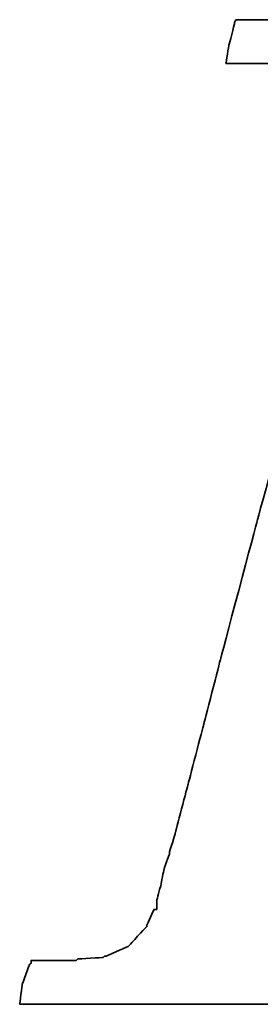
# Model space of a CAD drawing. Header units: millimetres. Extents: x 2891 to 6329, y -1599 to 860.
# Tile 289 of 620: x 3741.93 to 3743.07, y 100.04 to 104.71. Entities that reach past the tile are written whole.
import ezdxf

# ---------------------------------------------------------------- set-up
doc = ezdxf.new("R2010")
doc.units = ezdxf.units.MM
doc.layers.add('DIM', color=4, linetype='CONTINUOUS')
doc.layers.add('layer 1', color=7, linetype='CONTINUOUS')

# ---------------------------------------------------------------- blocks, each defined once
blk = doc.blocks.new('TBI MOTION logo(完整正式版)')
at = {"layer": 'layer 1', "color": 22, "lineweight": 35}
blk.add_open_spline([(-40.59125, -7.943749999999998), (-40.59125, -7.943749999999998), (-40.97375, -7.943749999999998), (-40.97375, -7.943749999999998), (-40.97375, -7.943749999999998), (-40.97375, -7.943749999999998), (-41.38125, -7.943749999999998), (-41.38125, -7.943749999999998), (-41.38125, -7.943749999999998), (-41.38125, -7.943749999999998), (-41.54874999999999, -7.943749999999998), (-41.54874999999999, -7.943749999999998), (-41.54874999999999, -7.943749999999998), (-41.54874999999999, -7.943749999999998), (-41.59875, -7.943749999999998), (-41.59875, -7.943749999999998), (-41.59875, -7.943749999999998), (-41.59875, -7.943749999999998), (-41.88374999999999, -7.943749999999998), (-41.88374999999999, -7.943749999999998), (-41.88374999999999, -7.943749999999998), (-41.88374999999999, -7.943749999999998), (-41.90875, -7.91875), (-41.90875, -7.91875), (-41.90875, -7.91875), (-41.90875, -7.91875), (-42.19875, -7.871249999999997), (-42.19875, -7.871249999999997), (-42.19875, -7.871249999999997), (-42.19875, -7.871249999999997), (-42.43875, -7.82375), (-42.43875, -7.82375), (-42.43875, -7.82375), (-42.43875, -7.82375), (-42.45875, -7.82375), (-42.45875, -7.82375), (-42.45875, -7.82375), (-42.45875, -7.82375), (-42.48624999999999, -7.82375), (-42.48624999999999, -7.82375), (-42.48624999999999, -7.82375), (-42.48624999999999, -7.82375), (-42.67625, -7.723749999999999), (-42.67625, -7.723749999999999), (-42.67625, -7.723749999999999), (-42.67625, -7.723749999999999), (-42.70125, -7.70375), (-42.70125, -7.70375), (-42.70125, -7.70375), (-42.70125, -7.70375), (-42.72375, -7.678749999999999), (-42.72375, -7.678749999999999), (-42.72375, -7.678749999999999), (-42.72375, -7.678749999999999), (-42.86875, -7.488749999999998), (-42.86875, -7.488749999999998), (-42.86875, -7.488749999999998), (-42.86875, -7.488749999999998), (-42.89374999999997, -7.438749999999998), (-42.89374999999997, -7.438749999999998), (-42.89374999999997, -7.438749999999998), (-42.89374999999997, -7.438749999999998), (-42.91875, -7.388749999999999), (-42.91875, -7.388749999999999), (-42.91875, -7.388749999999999), (-42.91875, -7.388749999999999), (-42.93874999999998, -7.12875), (-42.93874999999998, -7.12875), (-42.93874999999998, -7.12875), (-42.93874999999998, -7.12875), (-42.96375, -7.103749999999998), (-42.96375, -7.103749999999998), (-42.96375, -7.103749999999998), (-42.96375, -7.103749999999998), (-42.96375, -7.053749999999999), (-42.96375, -7.053749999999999), (-42.96375, -7.053749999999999), (-42.96375, -7.053749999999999), (-42.96375, -7.00875), (-42.96375, -7.00875), (-42.96375, -7.00875), (-42.96375, -7.00875), (-42.91875, -6.69625), (-42.91875, -6.69625), (-42.91875, -6.69625), (-42.91875, -6.69625), (-42.91875, -6.62375), (-42.91875, -6.62375), (-42.91875, -6.62375), (-42.91875, -6.62375), (-42.91875, -6.59625), (-42.91875, -6.59625), (-42.91875, -6.59625), (-42.91875, -6.59625), (-42.91875, -6.57375), (-42.91875, -6.57375), (-42.91875, -6.57375), (-42.91875, -6.57375), (-42.91875, -6.528749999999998), (-42.91875, -6.528749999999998), (-42.91875, -6.528749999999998), (-42.91875, -6.528749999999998), (-42.89374999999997, -6.50375), (-42.89374999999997, -6.50375), (-42.89374999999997, -6.50375), (-42.89374999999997, -6.50375), (-42.84374999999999, -6.38375), (-42.84374999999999, -6.38375), (-42.84374999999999, -6.38375), (-42.84374999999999, -6.38375), (-42.84374999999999, -6.358749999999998), (-42.84374999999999, -6.358749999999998), (-42.84374999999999, -6.358749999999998), (-42.84374999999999, -6.358749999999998), (-42.74625, -6.143749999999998), (-42.74625, -6.143749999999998), (-42.74625, -6.143749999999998), (-42.74625, -6.143749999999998), (-42.70125, -5.853749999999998), (-42.70125, -5.853749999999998), (-42.70125, -5.853749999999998), (-42.70125, -5.853749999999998), (-42.60374999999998, -5.47125), (-42.60374999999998, -5.47125), (-42.60374999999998, -5.47125), (-42.60374999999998, -5.47125), (-42.60374999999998, -5.44875), (-42.60374999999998, -5.44875), (-42.60374999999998, -5.44875), (-42.60374999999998, -5.44875), (-42.38875, -4.678749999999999), (-42.38875, -4.678749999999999), (-42.38875, -4.678749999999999), (-42.38875, -4.678749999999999), (-42.36375, -4.653749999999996), (-42.36375, -4.653749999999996), (-42.36375, -4.653749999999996), (-42.36375, -4.653749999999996), (-42.12375, -3.69625), (-42.12375, -3.69625), (-42.12375, -3.69625), (-42.12375, -3.69625), (-42.12375, -3.67374), (-42.12375, -3.67374), (-42.12375, -3.67374), (-42.12375, -3.67374), (-41.78875, -2.593739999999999), (-41.78875, -2.593739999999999), (-41.78875, -2.593739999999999), (-41.78875, -2.593739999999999), (-41.18875, -0.19375), (-41.18875, -0.19375), (-41.18875, -0.19375), (-41.18875, -0.19375), (-40.54375, 2.20624), (-40.54375, 2.20624), (-40.54375, 2.20624), (-40.54375, 2.20624), (-40.25374999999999, 3.308749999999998), (-40.25374999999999, 3.308749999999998), (-40.25374999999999, 3.308749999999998), (-40.25374999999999, 3.308749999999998), (-39.98875, 4.27125), (-39.98875, 4.27125), (-39.98875, 4.27125), (-39.98875, 4.27125), (-39.77375, 5.131249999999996), (-39.77375, 5.131249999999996), (-39.77375, 5.131249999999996), (-39.77375, 5.131249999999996), (-39.67875, 5.47125), (-39.67875, 5.47125), (-39.67875, 5.47125), (-39.67875, 5.47125), (-39.60375, 5.756249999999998), (-39.60375, 5.756249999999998), (-39.60375, 5.756249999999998), (-39.60375, 5.756249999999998), (-39.60375, 5.78125), (-39.60375, 5.78125), (-39.60375, 5.78125), (-39.60375, 5.78125), (-39.50875, 5.97125), (-39.50875, 5.97125), (-39.50875, 5.97125), (-39.50875, 5.97125), (-39.50875, 6.138749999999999), (-39.50875, 6.138749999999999), (-39.50875, 6.138749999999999), (-39.50875, 6.138749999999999), (-39.48625, 6.166249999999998), (-39.48625, 6.166249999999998), (-39.48625, 6.166249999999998), (-39.48625, 6.166249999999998), (-39.46125, 6.286249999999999), (-39.46125, 6.286249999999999), (-39.46125, 6.286249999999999), (-39.46125, 6.286249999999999), (-39.46125, 6.426249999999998), (-39.46125, 6.426249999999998), (-39.46125, 6.426249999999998), (-39.46125, 6.426249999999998), (-39.41375, 6.426249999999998), (-39.41375, 6.426249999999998), (-39.41375, 6.426249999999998), (-39.41375, 6.426249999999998), (-39.29375, 6.69125), (-39.29375, 6.69125), (-39.29375, 6.69125), (-39.29375, 6.69125), (-39.26875, 6.741249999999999), (-39.26875, 6.741249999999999), (-39.26875, 6.741249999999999), (-39.26875, 6.741249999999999), (-39.24375, 6.76625), (-39.24375, 6.76625), (-39.24375, 6.76625), (-39.24375, 6.76625), (-38.98375, 7.006239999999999), (-38.98375, 7.006239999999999), (-38.98375, 7.006239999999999), (-38.98375, 7.006239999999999), (-38.95625, 7.026239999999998), (-38.95625, 7.026239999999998), (-38.95625, 7.026239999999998), (-38.95625, 7.026239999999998), (-38.78875, 7.126239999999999), (-38.78875, 7.126239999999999), (-38.78875, 7.126239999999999), (-38.78875, 7.126239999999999), (-38.76375, 7.126239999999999), (-38.76375, 7.126239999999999), (-38.76375, 7.126239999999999), (-38.76375, 7.126239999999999), (-38.74375, 7.126239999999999), (-38.74375, 7.126239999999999), (-38.74375, 7.126239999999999), (-38.74375, 7.126239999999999), (-38.52875, 7.171249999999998), (-38.52875, 7.171249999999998), (-38.52875, 7.171249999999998), (-38.52875, 7.171249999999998), (-38.52875, 7.196239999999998), (-38.52875, 7.196239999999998), (-38.52875, 7.196239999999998), (-38.52875, 7.196239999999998), (-38.50375, 7.196239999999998), (-38.50375, 7.196239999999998), (-38.50375, 7.196239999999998), (-38.50375, 7.196239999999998), (-38.26125, 7.21875), (-38.26125, 7.21875), (-38.26125, 7.21875), (-38.26125, 7.21875), (-38.23875000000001, 7.246239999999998), (-38.23875000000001, 7.246239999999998), (-38.23875000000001, 7.246239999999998), (-38.23875000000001, 7.246239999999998), (-38.21625, 7.246239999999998), (-38.21625, 7.246239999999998), (-38.21625, 7.246239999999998), (-38.21625, 7.246239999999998), (-38.18875, 7.246239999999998), (-38.18875, 7.246239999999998), (-38.18875, 7.246239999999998), (-38.18875, 7.246239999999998), (-37.90375, 7.246239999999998), (-37.90375, 7.246239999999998), (-37.90375, 7.246239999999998), (-37.90375, 7.246239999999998), (-37.85375, 7.246239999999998), (-37.85375, 7.246239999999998), (-37.85375, 7.246239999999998), (-37.85375, 7.246239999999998), (-37.75875, 7.246239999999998), (-37.75875, 7.246239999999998), (-37.75875, 7.246239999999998), (-37.75875, 7.246239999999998), (-37.42375, 7.246239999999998), (-37.42375, 7.246239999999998), (-37.42375, 7.246239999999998), (-37.42375, 7.246239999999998), (-37.08875, 7.246239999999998), (-37.08875, 7.246239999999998), (-37.08875, 7.246239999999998), (-37.08875, 7.246239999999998), (-37.06375, 7.246239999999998), (-37.06375, 7.246239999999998), (-37.06375, 7.246239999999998), (-37.06375, 7.246239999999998), (-37.06375, 7.266239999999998), (-37.06375, 7.266239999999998), (-37.06375, 7.266239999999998), (-37.06375, 7.266239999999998), (-37.03875, 7.291249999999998), (-37.03875, 7.291249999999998), (-37.03875, 7.291249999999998), (-37.03875, 7.291249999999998), (-37.03875, 7.31625), (-37.03875, 7.31625), (-37.03875, 7.31625), (-37.03875, 7.31625), (-36.94125, 7.676249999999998), (-36.94125, 7.676249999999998), (-36.94125, 7.676249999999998), (-36.94125, 7.676249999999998), (-36.86875, 7.98625), (-36.86875, 7.98625), (-36.86875, 7.98625), (-36.86875, 7.98625), (-36.98875000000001, 7.98625), (-36.98875000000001, 7.98625), (-36.98875000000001, 7.98625), (-36.98875000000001, 7.98625), (-37.42375, 7.98625), (-37.42375, 7.98625), (-37.42375, 7.98625), (-37.42375, 7.98625), (-37.94875, 7.98625), (-37.94875, 7.98625), (-37.94875, 7.98625), (-37.94875, 7.98625), (-38.57375, 7.98625), (-38.57375, 7.98625), (-38.57375, 7.98625), (-38.57375, 7.98625), (-39.29375, 7.98625), (-39.29375, 7.98625), (-39.29375, 7.98625), (-39.29375, 7.98625), (-40.82875, 7.98625), (-40.82875, 7.98625), (-40.82875, 7.98625), (-40.82875, 7.98625), (-42.36375, 7.98625), (-42.36375, 7.98625), (-42.36375, 7.98625), (-42.36375, 7.98625), (-43.08375, 7.98625), (-43.08375, 7.98625), (-43.08375, 7.98625), (-43.08375, 7.98625), (-43.70875, 7.98625), (-43.70875, 7.98625), (-43.70875, 7.98625), (-43.70875, 7.98625), (-44.23375, 7.98625), (-44.23375, 7.98625), (-44.23375, 7.98625), (-44.23375, 7.98625), (-44.66875, 7.98625), (-44.66875, 7.98625), (-44.66875, 7.98625), (-44.66875, 7.98625), (-44.88375, 7.98625), (-44.88375, 7.98625), (-44.88375, 7.98625), (-44.88375, 7.98625), (-44.90874999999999, 7.94125), (-44.90874999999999, 7.94125), (-44.90874999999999, 7.94125), (-44.90874999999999, 7.94125), (-44.90874999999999, 7.916249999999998), (-44.90874999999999, 7.916249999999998), (-44.90874999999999, 7.916249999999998), (-44.90874999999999, 7.916249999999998), (-45.00375, 7.55625), (-45.00375, 7.55625), (-45.00375, 7.55625), (-45.00375, 7.55625), (-45.05374999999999, 7.246239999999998), (-45.05374999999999, 7.246239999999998), (-45.05374999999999, 7.246239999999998), (-45.05374999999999, 7.246239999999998), (-44.61875, 7.246239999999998), (-44.61875, 7.246239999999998), (-44.61875, 7.246239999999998), (-44.61875, 7.246239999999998), (-44.11375, 7.246239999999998), (-44.11375, 7.246239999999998), (-44.11375, 7.246239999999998), (-44.11375, 7.246239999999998), (-43.99375, 7.246239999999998), (-43.99375, 7.246239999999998), (-43.99375, 7.246239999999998), (-43.99375, 7.246239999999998), (-43.94625, 7.246239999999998), (-43.94625, 7.246239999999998), (-43.94625, 7.246239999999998), (-43.94625, 7.246239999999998), (-43.92374, 7.246239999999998), (-43.92374, 7.246239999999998), (-43.92374, 7.246239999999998), (-43.92374, 7.246239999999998), (-43.65874999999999, 7.246239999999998), (-43.65874999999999, 7.246239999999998), (-43.65874999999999, 7.246239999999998), (-43.65874999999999, 7.246239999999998), (-43.63875, 7.21875), (-43.63875, 7.21875), (-43.63875, 7.21875), (-43.63875, 7.21875), (-43.46874999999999, 7.196239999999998), (-43.46874999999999, 7.196239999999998), (-43.46874999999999, 7.196239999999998), (-43.46874999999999, 7.196239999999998), (-43.39875, 7.196239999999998), (-43.39875, 7.196239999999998), (-43.39875, 7.196239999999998), (-43.39875, 7.196239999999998), (-43.37125, 7.171249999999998), (-43.37125, 7.171249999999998), (-43.37125, 7.171249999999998), (-43.37125, 7.171249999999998), (-43.34875, 7.171249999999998), (-43.34875, 7.171249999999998), (-43.34875, 7.171249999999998), (-43.34875, 7.171249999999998), (-43.20375, 7.126239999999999), (-43.20375, 7.126239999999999), (-43.20375, 7.126239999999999), (-43.20375, 7.126239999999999), (-43.05875, 7.076239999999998), (-43.05875, 7.076239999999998), (-43.05875, 7.076239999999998), (-43.05875, 7.076239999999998), (-43.01375, 7.076239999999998), (-43.01375, 7.076239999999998), (-43.01375, 7.076239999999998), (-43.01375, 7.076239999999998), (-42.98875, 7.026239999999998), (-42.98875, 7.026239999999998), (-42.98875, 7.026239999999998), (-42.98875, 7.026239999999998), (-42.79874999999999, 6.86125), (-42.79874999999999, 6.86125), (-42.79874999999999, 6.86125), (-42.79874999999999, 6.86125), (-42.77375, 6.81125), (-42.77375, 6.81125), (-42.77375, 6.81125), (-42.77375, 6.81125), (-42.74625, 6.76625), (-42.74625, 6.76625), (-42.74625, 6.76625), (-42.74625, 6.76625), (-42.72375, 6.47625), (-42.72375, 6.47625), (-42.72375, 6.47625), (-42.72375, 6.47625), (-42.70125, 6.45124), (-42.70125, 6.45124), (-42.70125, 6.45124), (-42.70125, 6.45124), (-42.70125, 6.426249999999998), (-42.70125, 6.426249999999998), (-42.70125, 6.426249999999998), (-42.70125, 6.426249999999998), (-42.72375, 6.40625), (-42.72375, 6.40625), (-42.72375, 6.40625), (-42.72375, 6.40625), (-42.74625, 5.97125), (-42.74625, 5.97125), (-42.74625, 5.97125), (-42.74625, 5.97125), (-42.74625, 5.94625), (-42.74625, 5.94625), (-42.74625, 5.94625), (-42.74625, 5.94625), (-42.74625, 5.926249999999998), (-42.74625, 5.926249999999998), (-42.74625, 5.926249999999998), (-42.74625, 5.926249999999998), (-42.77375, 5.876249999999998), (-42.77375, 5.876249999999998), (-42.77375, 5.876249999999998), (-42.77375, 5.876249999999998), (-42.81875, 5.80625), (-42.81875, 5.80625), (-42.81875, 5.80625), (-42.81875, 5.80625), (-42.86875, 5.63625), (-42.86875, 5.63625), (-42.86875, 5.63625), (-42.86875, 5.63625), (-42.91875, 5.39625), (-42.91875, 5.39625), (-42.91875, 5.39625), (-42.91875, 5.39625), (-42.91875, 5.37124), (-42.91875, 5.37124), (-42.91875, 5.37124), (-42.91875, 5.37124), (-43.01375, 5.10874), (-43.01375, 5.10874), (-43.01375, 5.10874), (-43.01375, 5.10874), (-43.10875, 4.771239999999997), (-43.10875, 4.771239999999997), (-43.10875, 4.771239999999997), (-43.10875, 4.771239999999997), (-43.29875, 3.956249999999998), (-43.29875, 3.956249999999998), (-43.29875, 3.956249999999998), (-43.29875, 3.956249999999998), (-43.58875, 2.951249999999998), (-43.58875, 2.951249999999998), (-43.58875, 2.951249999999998), (-43.58875, 2.951249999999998), (-43.87375, 1.87125), (-43.87375, 1.87125), (-43.87375, 1.87125), (-43.87375, 1.87125), (-44.52625, -0.50374), (-44.52625, -0.50374), (-44.52625, -0.50374), (-44.52625, -0.50374), (-45.14874999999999, -2.853749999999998), (-45.14874999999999, -2.853749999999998), (-45.14874999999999, -2.853749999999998), (-45.14874999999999, -2.853749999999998), (-45.43375, -3.95875), (-45.43375, -3.95875), (-45.43375, -3.95875), (-45.43375, -3.95875), (-45.69874999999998, -4.96875), (-45.69874999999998, -4.96875), (-45.69874999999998, -4.96875), (-45.69874999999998, -4.96875), (-45.91375, -5.78375), (-45.91375, -5.78375), (-45.91375, -5.78375), (-45.91375, -5.78375), (-46.01374999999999, -6.11875), (-46.01374999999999, -6.11875), (-46.01374999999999, -6.11875), (-46.01374999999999, -6.11875), (-46.01374999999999, -6.143749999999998), (-46.01374999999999, -6.143749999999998), (-46.01374999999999, -6.143749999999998), (-46.01374999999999, -6.143749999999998), (-46.10875, -6.40875), (-46.10875, -6.40875), (-46.10875, -6.40875), (-46.10875, -6.40875), (-46.15375, -6.648749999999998), (-46.15375, -6.648749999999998), (-46.15375, -6.648749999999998), (-46.15375, -6.648749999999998), (-46.20375, -6.83875), (-46.20375, -6.83875), (-46.20375, -6.83875), (-46.20375, -6.83875), (-46.22874999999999, -6.933749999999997), (-46.22874999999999, -6.933749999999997), (-46.22874999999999, -6.933749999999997), (-46.22874999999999, -6.933749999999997), (-46.22874999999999, -7.07875), (-46.22874999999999, -7.07875), (-46.22874999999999, -7.07875), (-46.22874999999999, -7.07875), (-46.27374999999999, -7.07875), (-46.27374999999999, -7.07875), (-46.27374999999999, -7.07875), (-46.27374999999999, -7.07875), (-46.39375, -7.34375), (-46.39375, -7.34375), (-46.39375, -7.34375), (-46.39375, -7.34375), (-46.39375, -7.36875), (-46.39375, -7.36875), (-46.39375, -7.36875), (-46.39375, -7.36875), (-46.42125, -7.388749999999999), (-46.42125, -7.388749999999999), (-46.42125, -7.388749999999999), (-46.42125, -7.388749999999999), (-46.68375, -7.678749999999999), (-46.68375, -7.678749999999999), (-46.68375, -7.678749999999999), (-46.68375, -7.678749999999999), (-46.70875, -7.70375), (-46.70875, -7.70375), (-46.70875, -7.70375), (-46.70875, -7.70375), (-46.75374999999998, -7.723749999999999), (-46.75374999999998, -7.723749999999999), (-46.75374999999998, -7.723749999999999), (-46.75374999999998, -7.723749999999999), (-47.08874999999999, -7.871249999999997), (-47.08874999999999, -7.871249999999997), (-47.08874999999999, -7.871249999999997), (-47.08874999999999, -7.871249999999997), (-47.11625, -7.871249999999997), (-47.11625, -7.871249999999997), (-47.11625, -7.871249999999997), (-47.11625, -7.871249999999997), (-47.13875, -7.893749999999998), (-47.13875, -7.893749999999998), (-47.13875, -7.893749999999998), (-47.13875, -7.893749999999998), (-47.56874999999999, -7.91875), (-47.56874999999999, -7.91875), (-47.56874999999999, -7.91875), (-47.56874999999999, -7.91875), (-47.59624999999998, -7.943749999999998), (-47.59624999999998, -7.943749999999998), (-47.59624999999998, -7.943749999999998), (-47.59624999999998, -7.943749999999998), (-47.64375, -7.943749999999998), (-47.64375, -7.943749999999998), (-47.64375, -7.943749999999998), (-47.64375, -7.943749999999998), (-47.73625, -7.943749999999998), (-47.73625, -7.943749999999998), (-47.73625, -7.943749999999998), (-47.73625, -7.943749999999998), (-48.07375, -7.943749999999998), (-48.07375, -7.943749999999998), (-48.07375, -7.943749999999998), (-48.07375, -7.943749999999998), (-48.36125, -7.943749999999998), (-48.36125, -7.943749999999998), (-48.36125, -7.943749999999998), (-48.36125, -7.943749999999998), (-48.36125, -7.966249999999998), (-48.36125, -7.966249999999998), (-48.36125, -7.966249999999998), (-48.36125, -7.966249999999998), (-48.36125, -7.991249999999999), (-48.36125, -7.991249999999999), (-48.36125, -7.991249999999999), (-48.36125, -7.991249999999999), (-48.38875, -8.013749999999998), (-48.38875, -8.013749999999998), (-48.38875, -8.013749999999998), (-48.38875, -8.013749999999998), (-48.50875, -8.34875), (-48.50875, -8.34875), (-48.50875, -8.34875), (-48.50875, -8.34875), (-48.55375, -8.68625), (-48.55375, -8.68625), (-48.55375, -8.68625), (-48.55375, -8.68625), (-48.45875, -8.68625), (-48.45875, -8.68625), (-48.45875, -8.68625), (-48.45875, -8.68625), (-48.07375, -8.68625), (-48.07375, -8.68625), (-48.07375, -8.68625), (-48.07375, -8.68625), (-47.52374999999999, -8.68625), (-47.52374999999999, -8.68625), (-47.52374999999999, -8.68625), (-47.52374999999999, -8.68625), (-46.92375, -8.68625), (-46.92375, -8.68625), (-46.92375, -8.68625), (-46.92375, -8.68625), (-46.25375, -8.68625), (-46.25375, -8.68625), (-46.25375, -8.68625), (-46.25375, -8.68625), (-46.20375, -8.68625), (-46.20375, -8.68625), (-46.20375, -8.68625), (-46.20375, -8.68625), (-44.71375, -8.68625), (-44.71375, -8.68625), (-44.71375, -8.68625), (-44.71375, -8.68625), (-43.22874999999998, -8.68625), (-43.22874999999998, -8.68625), (-43.22874999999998, -8.68625), (-43.22874999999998, -8.68625), (-42.55875, -8.68625), (-42.55875, -8.68625), (-42.55875, -8.68625), (-42.55875, -8.68625), (-42.50874999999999, -8.68625), (-42.50874999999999, -8.68625), (-42.50874999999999, -8.68625), (-42.50874999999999, -8.68625), (-41.93375, -8.68625), (-41.93375, -8.68625), (-41.93375, -8.68625), (-41.93375, -8.68625), (-41.38125, -8.68625), (-41.38125, -8.68625), (-41.38125, -8.68625), (-41.38125, -8.68625), (-40.97375, -8.68625), (-40.97375, -8.68625), (-40.97375, -8.68625), (-40.97375, -8.68625), (-40.78125, -8.68625), (-40.78125, -8.68625), (-40.78125, -8.68625), (-40.78125, -8.68625), (-40.78125, -8.638749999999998), (-40.78125, -8.638749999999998), (-40.78125, -8.638749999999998), (-40.78125, -8.638749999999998), (-40.75874999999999, -8.638749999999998), (-40.75874999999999, -8.638749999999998), (-40.75874999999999, -8.638749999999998), (-40.75874999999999, -8.638749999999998), (-40.66374999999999, -8.27875), (-40.66374999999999, -8.27875), (-40.66374999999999, -8.27875), (-40.66374999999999, -8.27875), (-40.59125, -7.943749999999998), (-40.59125, -7.943749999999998)], degree=3, knots=[0, 0, 0, 0, 0.0055865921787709, 0.0055865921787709, 0.0055865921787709, 0.0055866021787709, 0.0111731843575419, 0.0111731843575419, 0.0111731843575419, 0.0111731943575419, 0.0167597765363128, 0.0167597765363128, 0.0167597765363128, 0.0167597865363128, 0.0223463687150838, 0.0223463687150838, 0.0223463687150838, 0.0223463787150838, 0.0279329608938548, 0.0279329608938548, 0.0279329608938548, 0.0279329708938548, 0.0335195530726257, 0.0335195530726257, 0.0335195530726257, 0.0335195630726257, 0.0391061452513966, 0.0391061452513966, 0.0391061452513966, 0.0391061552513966, 0.0446927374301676, 0.0446927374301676, 0.0446927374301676, 0.0446927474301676, 0.0502793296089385, 0.0502793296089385, 0.0502793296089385, 0.0502793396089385, 0.0558659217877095, 0.0558659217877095, 0.0558659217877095, 0.0558659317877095, 0.0614525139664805, 0.0614525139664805, 0.0614525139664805, 0.0614525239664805, 0.0670391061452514, 0.0670391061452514, 0.0670391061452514, 0.0670391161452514, 0.0726256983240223, 0.0726256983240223, 0.0726256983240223, 0.0726257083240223, 0.0782122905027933, 0.0782122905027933, 0.0782122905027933, 0.0782123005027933, 0.0837988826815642, 0.0837988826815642, 0.0837988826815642, 0.0837988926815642, 0.0893854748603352, 0.0893854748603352, 0.0893854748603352, 0.0893854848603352, 0.0949720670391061, 0.0949720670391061, 0.0949720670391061, 0.0949720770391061, 0.1005586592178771, 0.1005586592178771, 0.1005586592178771, 0.1005586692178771, 0.106145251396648, 0.106145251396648, 0.106145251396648, 0.106145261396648, 0.1117318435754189, 0.1117318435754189, 0.1117318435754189, 0.1117318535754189, 0.1173184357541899, 0.1173184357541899, 0.1173184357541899, 0.1173184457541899, 0.1229050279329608, 0.1229050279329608, 0.1229050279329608, 0.1229050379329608, 0.1284916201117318, 0.1284916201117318, 0.1284916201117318, 0.1284916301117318, 0.1340782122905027, 0.1340782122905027, 0.1340782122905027, 0.1340782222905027, 0.1396648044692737, 0.1396648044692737, 0.1396648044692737, 0.1396648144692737, 0.1452513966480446, 0.1452513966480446, 0.1452513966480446, 0.1452514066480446, 0.1508379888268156, 0.1508379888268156, 0.1508379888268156, 0.1508379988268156, 0.1564245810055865, 0.1564245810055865, 0.1564245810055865, 0.1564245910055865, 0.1620111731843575, 0.1620111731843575, 0.1620111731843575, 0.1620111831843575, 0.1675977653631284, 0.1675977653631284, 0.1675977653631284, 0.1675977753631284, 0.1731843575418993, 0.1731843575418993, 0.1731843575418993, 0.1731843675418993, 0.1787709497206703, 0.1787709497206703, 0.1787709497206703, 0.1787709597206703, 0.1843575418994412, 0.1843575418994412, 0.1843575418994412, 0.1843575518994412, 0.1899441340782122, 0.1899441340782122, 0.1899441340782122, 0.1899441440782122, 0.1955307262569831, 0.1955307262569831, 0.1955307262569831, 0.1955307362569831, 0.2011173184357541, 0.2011173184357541, 0.2011173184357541, 0.2011173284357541, 0.206703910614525, 0.206703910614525, 0.206703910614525, 0.206703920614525, 0.2122905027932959, 0.2122905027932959, 0.2122905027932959, 0.2122905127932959, 0.2178770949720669, 0.2178770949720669, 0.2178770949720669, 0.2178771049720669, 0.2234636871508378, 0.2234636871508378, 0.2234636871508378, 0.2234636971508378, 0.2290502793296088, 0.2290502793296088, 0.2290502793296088, 0.2290502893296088, 0.2346368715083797, 0.2346368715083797, 0.2346368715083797, 0.2346368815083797, 0.2402234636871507, 0.2402234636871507, 0.2402234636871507, 0.2402234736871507, 0.2458100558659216, 0.2458100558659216, 0.2458100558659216, 0.2458100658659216, 0.2513966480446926, 0.2513966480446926, 0.2513966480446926, 0.2513966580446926, 0.2569832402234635, 0.2569832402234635, 0.2569832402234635, 0.2569832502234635, 0.2625698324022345, 0.2625698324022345, 0.2625698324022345, 0.2625698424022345, 0.2681564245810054, 0.2681564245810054, 0.2681564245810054, 0.2681564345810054, 0.2737430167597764, 0.2737430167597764, 0.2737430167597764, 0.2737430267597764, 0.2793296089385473, 0.2793296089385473, 0.2793296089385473, 0.2793296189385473, 0.2849162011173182, 0.2849162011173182, 0.2849162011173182, 0.2849162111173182, 0.2905027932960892, 0.2905027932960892, 0.2905027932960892, 0.2905028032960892, 0.2960893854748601, 0.2960893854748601, 0.2960893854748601, 0.29608939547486, 0.3016759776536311, 0.3016759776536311, 0.3016759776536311, 0.3016759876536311, 0.3072625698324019, 0.3072625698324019, 0.3072625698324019, 0.3072625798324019, 0.312849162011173, 0.312849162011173, 0.312849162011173, 0.312849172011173, 0.3184357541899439, 0.3184357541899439, 0.3184357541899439, 0.3184357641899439, 0.3240223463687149, 0.3240223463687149, 0.3240223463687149, 0.3240223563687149, 0.3296089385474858, 0.3296089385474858, 0.3296089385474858, 0.3296089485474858, 0.3351955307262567, 0.3351955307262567, 0.3351955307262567, 0.3351955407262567, 0.3407821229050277, 0.3407821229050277, 0.3407821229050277, 0.3407821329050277, 0.3463687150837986, 0.3463687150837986, 0.3463687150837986, 0.3463687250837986, 0.3519553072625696, 0.3519553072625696, 0.3519553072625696, 0.3519553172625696, 0.3575418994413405, 0.3575418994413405, 0.3575418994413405, 0.3575419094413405, 0.3631284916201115, 0.3631284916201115, 0.3631284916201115, 0.3631285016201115, 0.3687150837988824, 0.3687150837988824, 0.3687150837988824, 0.3687150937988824, 0.3743016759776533, 0.3743016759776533, 0.3743016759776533, 0.3743016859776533, 0.3798882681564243, 0.3798882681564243, 0.3798882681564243, 0.3798882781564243, 0.3854748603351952, 0.3854748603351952, 0.3854748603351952, 0.3854748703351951, 0.3910614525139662, 0.3910614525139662, 0.3910614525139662, 0.3910614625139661, 0.3966480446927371, 0.3966480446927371, 0.3966480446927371, 0.3966480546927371, 0.4022346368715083, 0.4022346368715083, 0.4022346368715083, 0.4022346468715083, 0.407821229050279, 0.407821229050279, 0.407821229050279, 0.4078212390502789, 0.4134078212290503, 0.4134078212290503, 0.4134078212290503, 0.4134078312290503, 0.4189944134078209, 0.4189944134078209, 0.4189944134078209, 0.4189944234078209, 0.4245810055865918, 0.4245810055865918, 0.4245810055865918, 0.4245810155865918, 0.4301675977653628, 0.4301675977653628, 0.4301675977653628, 0.4301676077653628, 0.4357541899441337, 0.4357541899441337, 0.4357541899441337, 0.4357541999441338, 0.4413407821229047, 0.4413407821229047, 0.4413407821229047, 0.4413407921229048, 0.4469273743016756, 0.4469273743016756, 0.4469273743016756, 0.4469273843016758, 0.4525139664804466, 0.4525139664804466, 0.4525139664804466, 0.4525139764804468, 0.4581005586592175, 0.4581005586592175, 0.4581005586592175, 0.4581005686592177, 0.4636871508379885, 0.4636871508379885, 0.4636871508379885, 0.4636871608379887, 0.4692737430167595, 0.4692737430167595, 0.4692737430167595, 0.4692737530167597, 0.4748603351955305, 0.4748603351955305, 0.4748603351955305, 0.4748603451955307, 0.4804469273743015, 0.4804469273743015, 0.4804469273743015, 0.4804469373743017, 0.4860335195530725, 0.4860335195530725, 0.4860335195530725, 0.4860335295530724, 0.4916201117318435, 0.4916201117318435, 0.4916201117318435, 0.4916201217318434, 0.4972067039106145, 0.4972067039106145, 0.4972067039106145, 0.4972067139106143, 0.5027932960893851, 0.5027932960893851, 0.5027932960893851, 0.5027933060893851, 0.5083798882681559, 0.5083798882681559, 0.5083798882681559, 0.508379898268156, 0.513966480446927, 0.513966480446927, 0.513966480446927, 0.5139664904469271, 0.519553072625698, 0.519553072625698, 0.519553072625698, 0.5195530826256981, 0.5251396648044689, 0.5251396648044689, 0.5251396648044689, 0.525139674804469, 0.53072625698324, 0.53072625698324, 0.53072625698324, 0.5307262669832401, 0.536312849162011, 0.536312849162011, 0.536312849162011, 0.5363128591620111, 0.541899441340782, 0.541899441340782, 0.541899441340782, 0.5418994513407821, 0.5474860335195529, 0.5474860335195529, 0.5474860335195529, 0.547486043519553, 0.553072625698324, 0.553072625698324, 0.553072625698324, 0.5530726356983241, 0.5586592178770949, 0.5586592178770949, 0.5586592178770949, 0.558659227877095, 0.5642458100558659, 0.5642458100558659, 0.5642458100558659, 0.564245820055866, 0.569832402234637, 0.569832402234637, 0.569832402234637, 0.5698324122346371, 0.5754189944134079, 0.5754189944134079, 0.5754189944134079, 0.575419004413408, 0.5810055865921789, 0.5810055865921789, 0.5810055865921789, 0.581005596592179, 0.5865921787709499, 0.5865921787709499, 0.5865921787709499, 0.5865921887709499, 0.592178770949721, 0.592178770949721, 0.592178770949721, 0.5921787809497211, 0.5977653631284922, 0.5977653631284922, 0.5977653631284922, 0.5977653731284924, 0.6033519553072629, 0.6033519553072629, 0.6033519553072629, 0.6033519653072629, 0.6089385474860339, 0.6089385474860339, 0.6089385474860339, 0.608938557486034, 0.6145251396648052, 0.6145251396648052, 0.6145251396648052, 0.6145251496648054, 0.6201117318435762, 0.6201117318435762, 0.6201117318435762, 0.6201117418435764, 0.6256983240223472, 0.6256983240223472, 0.6256983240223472, 0.6256983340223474, 0.6312849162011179, 0.6312849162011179, 0.6312849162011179, 0.631284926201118, 0.6368715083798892, 0.6368715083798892, 0.6368715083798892, 0.6368715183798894, 0.6424581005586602, 0.6424581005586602, 0.6424581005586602, 0.6424581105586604, 0.6480446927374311, 0.6480446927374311, 0.6480446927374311, 0.6480447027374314, 0.6536312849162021, 0.6536312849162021, 0.6536312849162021, 0.6536312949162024, 0.6592178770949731, 0.6592178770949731, 0.6592178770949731, 0.6592178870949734, 0.6648044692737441, 0.6648044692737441, 0.6648044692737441, 0.6648044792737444, 0.6703910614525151, 0.6703910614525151, 0.6703910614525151, 0.6703910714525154, 0.6759776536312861, 0.6759776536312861, 0.6759776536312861, 0.6759776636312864, 0.6815642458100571, 0.6815642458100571, 0.6815642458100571, 0.6815642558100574, 0.6871508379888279, 0.6871508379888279, 0.6871508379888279, 0.687150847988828, 0.6927374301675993, 0.6927374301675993, 0.6927374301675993, 0.6927374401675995, 0.6983240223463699, 0.6983240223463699, 0.6983240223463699, 0.69832403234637, 0.7039106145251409, 0.7039106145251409, 0.7039106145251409, 0.703910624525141, 0.7094972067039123, 0.7094972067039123, 0.7094972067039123, 0.7094972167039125, 0.7150837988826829, 0.7150837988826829, 0.7150837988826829, 0.715083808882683, 0.7206703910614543, 0.7206703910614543, 0.7206703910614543, 0.7206704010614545, 0.7262569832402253, 0.7262569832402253, 0.7262569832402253, 0.7262569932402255, 0.7318435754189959, 0.7318435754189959, 0.7318435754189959, 0.731843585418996, 0.7374301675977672, 0.7374301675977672, 0.7374301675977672, 0.7374301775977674, 0.7430167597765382, 0.7430167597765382, 0.7430167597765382, 0.7430167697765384, 0.7486033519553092, 0.7486033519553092, 0.7486033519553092, 0.7486033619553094, 0.7541899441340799, 0.7541899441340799, 0.7541899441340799, 0.75418995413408, 0.7597765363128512, 0.7597765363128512, 0.7597765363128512, 0.7597765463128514, 0.7653631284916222, 0.7653631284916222, 0.7653631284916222, 0.7653631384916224, 0.7709497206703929, 0.7709497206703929, 0.7709497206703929, 0.770949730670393, 0.7765363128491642, 0.7765363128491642, 0.7765363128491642, 0.7765363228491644, 0.7821229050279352, 0.7821229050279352, 0.7821229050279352, 0.7821229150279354, 0.7877094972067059, 0.7877094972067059, 0.7877094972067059, 0.787709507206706, 0.7932960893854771, 0.7932960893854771, 0.7932960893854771, 0.7932960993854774, 0.7988826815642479, 0.7988826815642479, 0.7988826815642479, 0.798882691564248, 0.8044692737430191, 0.8044692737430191, 0.8044692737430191, 0.8044692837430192, 0.8100558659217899, 0.8100558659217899, 0.8100558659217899, 0.81005587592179, 0.8156424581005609, 0.8156424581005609, 0.8156424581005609, 0.815642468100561, 0.8212290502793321, 0.8212290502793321, 0.8212290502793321, 0.8212290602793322, 0.8268156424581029, 0.8268156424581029, 0.8268156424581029, 0.826815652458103, 0.8324022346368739, 0.8324022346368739, 0.8324022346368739, 0.8324022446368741, 0.8379888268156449, 0.8379888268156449, 0.8379888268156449, 0.837988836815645, 0.8435754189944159, 0.8435754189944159, 0.8435754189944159, 0.8435754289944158, 0.8491620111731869, 0.8491620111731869, 0.8491620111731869, 0.8491620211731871, 0.8547486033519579, 0.8547486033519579, 0.8547486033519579, 0.854748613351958, 0.8603351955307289, 0.8603351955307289, 0.8603351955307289, 0.860335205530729, 0.8659217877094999, 0.8659217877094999, 0.8659217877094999, 0.8659217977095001, 0.8715083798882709, 0.8715083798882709, 0.8715083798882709, 0.871508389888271, 0.8770949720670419, 0.8770949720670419, 0.8770949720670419, 0.877094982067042, 0.8826815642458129, 0.8826815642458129, 0.8826815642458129, 0.8826815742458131, 0.8882681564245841, 0.8882681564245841, 0.8882681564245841, 0.8882681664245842, 0.8938547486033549, 0.8938547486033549, 0.8938547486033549, 0.893854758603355, 0.8994413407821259, 0.8994413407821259, 0.8994413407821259, 0.8994413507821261, 0.9050279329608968, 0.9050279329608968, 0.9050279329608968, 0.9050279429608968, 0.910614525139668, 0.910614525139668, 0.910614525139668, 0.910614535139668, 0.9162011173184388, 0.9162011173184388, 0.9162011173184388, 0.9162011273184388, 0.92178770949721, 0.92178770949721, 0.92178770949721, 0.92178771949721, 0.9273743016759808, 0.9273743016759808, 0.9273743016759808, 0.9273743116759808, 0.932960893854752, 0.932960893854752, 0.932960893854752, 0.932960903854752, 0.9385474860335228, 0.9385474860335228, 0.9385474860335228, 0.9385474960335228, 0.9441340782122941, 0.9441340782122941, 0.9441340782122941, 0.9441340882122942, 0.9497206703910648, 0.9497206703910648, 0.9497206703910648, 0.9497206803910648, 0.955307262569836, 0.955307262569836, 0.955307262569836, 0.9553072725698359, 0.9608938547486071, 0.9608938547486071, 0.9608938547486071, 0.9608938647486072, 0.966480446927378, 0.966480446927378, 0.966480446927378, 0.9664804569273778, 0.9720670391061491, 0.9720670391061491, 0.9720670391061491, 0.9720670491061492, 0.97765363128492, 0.97765363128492, 0.97765363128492, 0.9776536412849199, 0.9832402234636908, 0.9832402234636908, 0.9832402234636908, 0.9832402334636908, 0.9888268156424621, 0.9888268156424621, 0.9888268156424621, 0.9888268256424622, 0.9944134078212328, 0.9944134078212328, 0.9944134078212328, 0.9944134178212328, 1, 1, 1, 1], dxfattribs=at)

msp = doc.modelspace()

# ---------------------------------------------------------------- block references
at = {"layer": 'DIM', "color": 7, "xscale": 0.2802190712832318, "yscale": 0.2802190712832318, "zscale": 0.2802190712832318}
msp.add_blockref('TBI MOTION logo(完整正式版)', (3755.531962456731, 102.4721465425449), dxfattribs=at)

doc.saveas('drawing.dxf')
